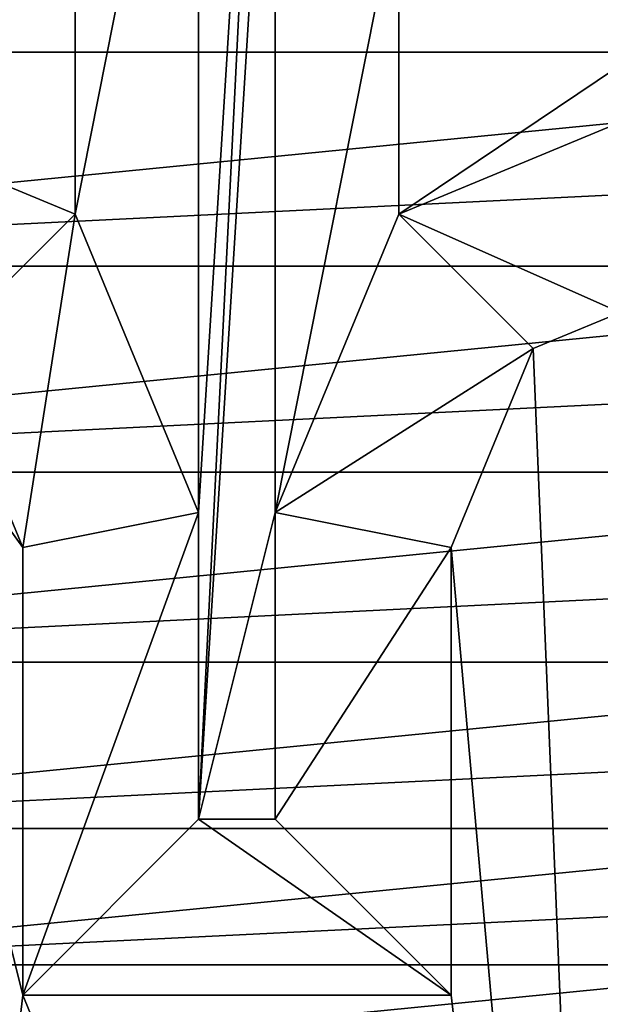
# Model space of a CAD drawing. Header units: inches. Extents: x -9.1 to 9.1, y 0 to 18.8.
# Tile 237 of 565: x -8.6392 to -8.6013, y 9.6639 to 9.7281. Entities that reach past the tile are written whole.
import ezdxf

# ---------------------------------------------------------------- set-up
doc = ezdxf.new("R2010")
doc.units = ezdxf.units.IN
doc.header["$LTSCALE"] = 65.185185
doc.header["$MEASUREMENT"] = 0
for name, color, linetype in [('600', 7, 'CONTINUOUS'), ('617', 7, 'CONTINUOUS'), ('628', 7, 'CONTINUOUS'), ('629', 7, 'CONTINUOUS'), ('630', 7, 'CONTINUOUS'), ('637', 7, 'CONTINUOUS'), ('638', 7, 'CONTINUOUS'), ('639', 7, 'CONTINUOUS'), ('640', 7, 'CONTINUOUS'), ('71', 7, 'CONTINUOUS'), ('839', 7, 'CONTINUOUS')]:
    doc.layers.add(name, color=color, linetype=linetype)

msp = doc.modelspace()

# ---------------------------------------------------------------- linework, layer by layer
at = {"layer": '600', "color": 252, "linetype": 'Continuous', "true_color": 0x969696}
for points in [[(-8.695188, 9.739961, 7.069), (-8.696563, 9.726, 7.069), (-8.554812, 9.739961, 7.069), (-8.695188, 9.739961, 7.069)], [(-8.696563, 9.726, 7.069), (-8.553782, 9.733013, 7.069), (-8.554812, 9.739961, 7.069), (-8.696563, 9.726, 7.069)], [(-8.696563, 9.726, 7.069), (-8.553437, 9.726, 7.069), (-8.553782, 9.733013, 7.069), (-8.696563, 9.726, 7.069)], [(-8.696563, 9.726, 7.069), (-8.695188, 9.712039, 7.069), (-8.553437, 9.726, 7.069), (-8.696563, 9.726, 7.069)], [(-8.695188, 9.712039, 7.069), (-8.553782, 9.718986, 7.069), (-8.553437, 9.726, 7.069), (-8.695188, 9.712039, 7.069)], [(-8.695188, 9.712039, 7.069), (-8.554812, 9.712039, 7.069), (-8.553782, 9.718986, 7.069), (-8.695188, 9.712039, 7.069)], [(-8.695188, 9.712039, 7.069), (-8.691115, 9.698614, 7.069), (-8.554812, 9.712039, 7.069), (-8.695188, 9.712039, 7.069)], [(-8.691115, 9.698614, 7.069), (-8.556519, 9.705226, 7.069), (-8.554812, 9.712039, 7.069), (-8.691115, 9.698614, 7.069)], [(-8.691115, 9.698614, 7.069), (-8.558885, 9.698614, 7.069), (-8.556519, 9.705226, 7.069), (-8.691115, 9.698614, 7.069)], [(-8.691115, 9.698614, 7.069), (-8.684503, 9.686243, 7.069), (-8.558885, 9.698614, 7.069), (-8.691115, 9.698614, 7.069)], [(-8.684503, 9.686243, 7.069), (-8.561888, 9.692265, 7.069), (-8.558885, 9.698614, 7.069), (-8.684503, 9.686243, 7.069)], [(-8.684503, 9.686243, 7.069), (-8.565498, 9.686242, 7.069), (-8.561888, 9.692265, 7.069), (-8.684503, 9.686243, 7.069)], [(-8.684503, 9.686243, 7.069), (-8.675603, 9.675398, 7.069), (-8.565498, 9.686242, 7.069), (-8.684503, 9.686243, 7.069)], [(-8.675603, 9.675398, 7.069), (-8.569681, 9.680602, 7.069), (-8.565498, 9.686242, 7.069), (-8.675603, 9.675398, 7.069)], [(-8.675603, 9.675398, 7.069), (-8.574398, 9.675398, 7.069), (-8.569681, 9.680602, 7.069), (-8.675603, 9.675398, 7.069)], [(-8.675603, 9.675398, 7.069), (-8.664759, 9.666498, 7.069), (-8.574398, 9.675398, 7.069), (-8.675603, 9.675398, 7.069)], [(-8.664759, 9.666498, 7.069), (-8.579602, 9.670681, 7.069), (-8.574398, 9.675398, 7.069), (-8.664759, 9.666498, 7.069)], [(-8.664759, 9.666498, 7.069), (-8.585242, 9.666498, 7.069), (-8.579602, 9.670681, 7.069), (-8.664759, 9.666498, 7.069)], [(-8.664759, 9.666498, 7.069), (-8.652387, 9.659885, 7.069), (-8.585242, 9.666498, 7.069), (-8.664759, 9.666498, 7.069)], [(-8.652387, 9.659885, 7.069), (-8.591265, 9.662888, 7.069), (-8.585242, 9.666498, 7.069), (-8.652387, 9.659885, 7.069)]]:
    msp.add_3dface(points, dxfattribs=at)
at = {"layer": '617', "color": 252, "linetype": 'Continuous', "true_color": 0x969696}
for points in [[(-8.6275, 9.676, 6.319), (-8.6275, 9.696, 6.319), (-8.6225, 9.776, 6.319), (-8.6275, 9.676, 6.319)], [(-8.6225, 9.776, 6.319), (-8.6275, 9.696, 6.319), (-8.6275, 9.756, 6.319), (-8.6225, 9.776, 6.319)], [(-8.6225, 9.756, 6.319), (-8.6275, 9.676, 6.319), (-8.6225, 9.776, 6.319), (-8.6225, 9.756, 6.319)], [(-8.6275, 9.696, 6.319), (-8.635555, 9.715445, 6.319), (-8.6275, 9.756, 6.319), (-8.6275, 9.696, 6.319)], [(-8.6275, 9.756, 6.319), (-8.635555, 9.715445, 6.319), (-8.635555, 9.736555, 6.319), (-8.6275, 9.756, 6.319)], [(-8.6225, 9.696, 6.319), (-8.6275, 9.676, 6.319), (-8.6225, 9.756, 6.319), (-8.6225, 9.696, 6.319)], [(-8.614445, 9.736555, 6.319), (-8.6225, 9.696, 6.319), (-8.6225, 9.756, 6.319), (-8.614445, 9.736555, 6.319)], [(-8.635555, 9.715445, 6.319), (-8.655, 9.7235, 6.319), (-8.635555, 9.736555, 6.319), (-8.635555, 9.715445, 6.319)], [(-8.635555, 9.736555, 6.319), (-8.655, 9.7235, 6.319), (-8.655, 9.7285, 6.319), (-8.635555, 9.736555, 6.319)], [(-8.614445, 9.715445, 6.319), (-8.6225, 9.696, 6.319), (-8.614445, 9.736555, 6.319), (-8.614445, 9.715445, 6.319)], [(-8.595, 9.7285, 6.319), (-8.614445, 9.715445, 6.319), (-8.614445, 9.736555, 6.319), (-8.595, 9.7285, 6.319)], [(-8.595, 9.7235, 6.319), (-8.614445, 9.715445, 6.319), (-8.595, 9.7285, 6.319), (-8.595, 9.7235, 6.319)], [(-8.6225, 9.676, 6.319), (-8.6275, 9.676, 6.319), (-8.6225, 9.696, 6.319), (-8.6225, 9.676, 6.319)]]:
    msp.add_3dface(points, dxfattribs=at)
at = {"layer": '628', "color": 252, "linetype": 'Continuous', "true_color": 0x969696}
for points in [[(-8.6225, 9.676, 6.319), (-8.6225, 9.696, 6.319), (-8.611039, 9.69372, 6.254), (-8.6225, 9.676, 6.319)], [(-8.611039, 9.664539, 6.254), (-8.6225, 9.676, 6.319), (-8.611039, 9.69372, 6.254), (-8.611039, 9.664539, 6.254)]]:
    msp.add_3dface(points, dxfattribs=at)
at = {"layer": '629', "color": 252, "linetype": 'Continuous', "true_color": 0x969696}
for points in [[(-8.6275, 9.676, 6.319), (-8.611039, 9.664539, 6.254), (-8.638961, 9.664539, 6.254), (-8.6275, 9.676, 6.319)], [(-8.6275, 9.676, 6.319), (-8.6225, 9.676, 6.319), (-8.611039, 9.664539, 6.254), (-8.6275, 9.676, 6.319)]]:
    msp.add_3dface(points, dxfattribs=at)
at = {"layer": '630', "color": 252, "linetype": 'Continuous', "true_color": 0x969696}
for points in [[(-8.6275, 9.696, 6.319), (-8.6275, 9.676, 6.319), (-8.638961, 9.664539, 6.254), (-8.6275, 9.696, 6.319)], [(-8.6275, 9.696, 6.319), (-8.638961, 9.664539, 6.254), (-8.638961, 9.69372, 6.254), (-8.6275, 9.696, 6.319)]]:
    msp.add_3dface(points, dxfattribs=at)
at = {"layer": '637', "color": 252, "linetype": 'Continuous', "true_color": 0x969696}
for points in [[(-8.614445, 9.715445, 6.319), (-8.595, 9.7235, 6.319), (-8.6, 9.709023, 6.254), (-8.614445, 9.715445, 6.319)], [(-8.605673, 9.706673, 6.254), (-8.614445, 9.715445, 6.319), (-8.6, 9.709023, 6.254), (-8.605673, 9.706673, 6.254)]]:
    msp.add_3dface(points, dxfattribs=at)
at = {"layer": '638', "color": 252, "linetype": 'Continuous', "true_color": 0x969696}
for points in [[(-8.6225, 9.696, 6.319), (-8.614445, 9.715445, 6.319), (-8.605673, 9.706673, 6.254), (-8.6225, 9.696, 6.319)], [(-8.611039, 9.69372, 6.254), (-8.6225, 9.696, 6.319), (-8.605673, 9.706673, 6.254), (-8.611039, 9.69372, 6.254)]]:
    msp.add_3dface(points, dxfattribs=at)
at = {"layer": '639', "color": 252, "linetype": 'Continuous', "true_color": 0x969696}
for points in [[(-8.635555, 9.715445, 6.319), (-8.638961, 9.69372, 6.254), (-8.644327, 9.706673, 6.254), (-8.635555, 9.715445, 6.319)], [(-8.635555, 9.715445, 6.319), (-8.6275, 9.696, 6.319), (-8.638961, 9.69372, 6.254), (-8.635555, 9.715445, 6.319)]]:
    msp.add_3dface(points, dxfattribs=at)
at = {"layer": '640', "color": 252, "linetype": 'Continuous', "true_color": 0x969696}
msp.add_3dface([(-8.655, 9.7235, 6.319), (-8.635555, 9.715445, 6.319), (-8.644327, 9.706673, 6.254), (-8.655, 9.7235, 6.319)], dxfattribs=at)
at = {"layer": '71', "color": 253, "linetype": 'Continuous', "true_color": 0xaab4c3}
for points in [[(-8.373622, 9.634536, 6.625), (-8.36328, 9.670692, 6.625), (-8.625, 9.651297, 6.625), (-8.373622, 9.634536, 6.625)], [(-8.625, 9.651297, 6.625), (-8.36328, 9.670692, 6.625), (-8.610426, 9.652733, 6.625), (-8.625, 9.651297, 6.625)], [(-8.610426, 9.652733, 6.625), (-8.36328, 9.670692, 6.625), (-8.596413, 9.656984, 6.625), (-8.610426, 9.652733, 6.625)]]:
    msp.add_3dface(points, dxfattribs=at)
at = {"layer": '839', "color": 252, "linetype": 'Continuous', "true_color": 0x969696}
for points in [[(-8.65, 9.56975, 6.254), (-8.65, 9.709023, 6.254), (-8.638961, 9.664539, 6.254), (-8.65, 9.56975, 6.254)], [(-8.638961, 9.664539, 6.254), (-8.65, 9.709023, 6.254), (-8.638961, 9.69372, 6.254), (-8.638961, 9.664539, 6.254)], [(-8.638961, 9.69372, 6.254), (-8.65, 9.709023, 6.254), (-8.644327, 9.706673, 6.254), (-8.638961, 9.69372, 6.254)], [(-8.6, 9.56975, 6.254), (-8.605673, 9.706673, 6.254), (-8.6, 9.709023, 6.254), (-8.6, 9.56975, 6.254)], [(-8.6, 9.56975, 6.254), (-8.611039, 9.69372, 6.254), (-8.605673, 9.706673, 6.254), (-8.6, 9.56975, 6.254)], [(-8.6, 9.56975, 6.254), (-8.611039, 9.664539, 6.254), (-8.611039, 9.69372, 6.254), (-8.6, 9.56975, 6.254)], [(-8.6, 9.56975, 6.254), (-8.65, 9.56975, 6.254), (-8.638961, 9.664539, 6.254), (-8.6, 9.56975, 6.254)], [(-8.611039, 9.664539, 6.254), (-8.6, 9.56975, 6.254), (-8.638961, 9.664539, 6.254), (-8.611039, 9.664539, 6.254)]]:
    msp.add_3dface(points, dxfattribs=at)

doc.saveas('drawing.dxf')
